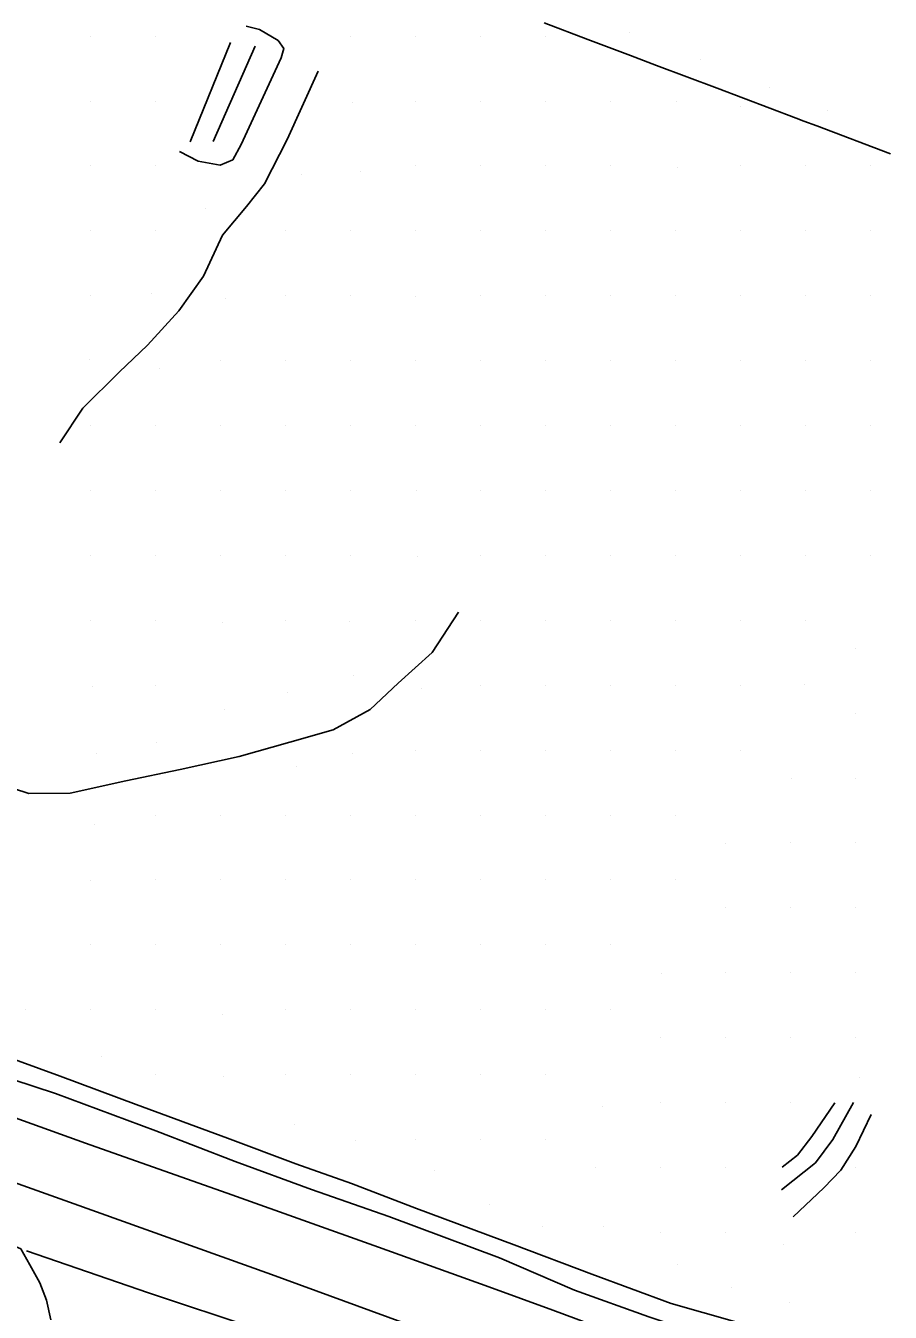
# Model space of a CAD drawing. Extents: x 1497074 to 1501343, y 481943 to 486114.
# Drawn here: x 1500589.4 to 1500789, y 482477.4 to 482774.6 of the extents above; entities that cross this region are included whole.
import ezdxf

# ---------------------------------------------------------------- set-up
doc = ezdxf.new("R2010")
doc.units = 0
for name, color, linetype in [('PH Exist DTM Boundary', 7, 'Continuous'), ('PH Exist DTM Breakline', 7, 'Continuous'), ('PH Exist DTM Point', 7, 'Continuous')]:
    doc.layers.add(name, color=color, linetype=linetype)

msp = doc.modelspace()

# ---------------------------------------------------------------- linework, layer by layer
at = {"layer": 'PH Exist DTM Boundary'}
msp.add_lwpolyline([(1500789.09, 482745.05), (1500772.06, 482751.49), (1500769.09, 482752.62), (1500767.28, 482753.3), (1500749.09, 482760.19), (1500735.1, 482765.48), (1500729.09, 482767.75), (1500719.22, 482771.49), (1500709.09, 482775.32)], dxfattribs=at)
at = {"layer": 'PH Exist DTM Breakline'}
for points in [[(1500648.37, 482767.22), (1500648.99, 482769.39), (1500647.74, 482771.23), (1500643.4, 482773.76), (1500640.3, 482774.55)], [(1500636.7, 482770.79), (1500627.37, 482747.83)], [(1500642.41, 482769.89), (1500632.7, 482747.86)], [(1500648.37, 482767.22), (1500639.16, 482747.18), (1500637.2, 482743.68), (1500634.32, 482742.43), (1500629.25, 482743.35), (1500624.9, 482745.59)], [(1500656.91, 482764.11), (1500649.76, 482748.32), (1500644.55, 482738.08), (1500640.4, 482732.85), (1500634.84, 482726.28), (1500630.46, 482716.8)], [(1500630.46, 482716.8), (1500624.79, 482708.76), (1500617.57, 482700.86), (1500610.98, 482694.59), (1500602.58, 482686.26), (1500597.31, 482678.3)], [(1500571.52, 482607.72), (1500577.05, 482602.9), (1500582.97, 482599.58), (1500590.14, 482597.24), (1500599.67, 482597.31), (1500612.54, 482600.14), (1500625.06, 482602.8), (1500638.71, 482605.78), (1500650.41, 482609.12), (1500660.42, 482611.97), (1500668.98, 482616.62), (1500675.4, 482622.69), (1500683.23, 482629.79), (1500689.31, 482639.13)], [(1500406.05, 482586.53), (1500449.56, 482570.71), (1500480.79, 482559.72), (1500514.61, 482547.63), (1500545.65, 482536.59), (1500576.45, 482526.09), (1500603.2, 482516.43), (1500637.04, 482504.51), (1500670.84, 482492.41), (1500696.34, 482483.22)], [(1500369.66, 482584.94), (1500390.85, 482577.55), (1500412.23, 482569.72), (1500436.39, 482561.28), (1500463.73, 482551.56), (1500488.07, 482542.65), (1500519.2, 482531.68), (1500547.67, 482521.38), (1500571.4, 482512.81), (1500599.53, 482502.81), (1500623.37, 482494.22), (1500646.19, 482486.12), (1500679.44, 482473.93), (1500690.61, 482470.06)], [(1500595.23, 482475.62), (1500594.21, 482480.19), (1500592.65, 482484.14), (1500590.39, 482488.29), (1500588.26, 482492.01), (1500578.87, 482496.04), (1500571.31, 482499.06), (1500556.23, 482504.45), (1500538.22, 482510.5), (1500513.46, 482519.4), (1500491.97, 482527.27), (1500472.06, 482534.37), (1500451.31, 482541.98), (1500428.93, 482549.82), (1500408.49, 482557.07), (1500389.35, 482564.11), (1500371.23, 482570.64), (1500364.14, 482572.31)], [(1500698.83, 482489.93), (1500673.29, 482499.49), (1500655.4, 482505.71), (1500637.76, 482512.19), (1500619.48, 482519.28), (1500596.32, 482527.89), (1500576.71, 482534.3), (1500570.75, 482538.05), (1500562.55, 482542.64), (1500553.11, 482547.19), (1500543.66, 482551.1), (1500536.09, 482553.92), (1500524.31, 482555.86)], [(1500702.22, 482492.92), (1500679.62, 482501.35), (1500664.64, 482507.08), (1500651.79, 482511.62), (1500635.98, 482517.58), (1500614.95, 482525.39), (1500597.39, 482531.89), (1500581.86, 482537.56)], [(1500763.9, 482505.63), (1500771.77, 482511.86), (1500775.81, 482517.25), (1500780.59, 482525.85)], [(1500776.28, 482525.77), (1500770.95, 482517.96), (1500767.65, 482513.69), (1500764.05, 482510.87)], [(1500766.65, 482499.38), (1500773.74, 482506.08), (1500777.61, 482510.2), (1500781.09, 482515.69), (1500784.67, 482523.07)], [(1500642.81, 482473.51), (1500617.76, 482481.86), (1500589.61, 482491.56)], [(1500702.22, 482492.92), (1500720.13, 482486.15), (1500738.48, 482479.36), (1500753.05, 482475.19), (1500765.34, 482470.37), (1500780.04, 482465.31), (1500794.2, 482459.7), (1500803.34, 482456.23), (1500811.04, 482453.28), (1500816.14, 482452.68)], [(1500813.28, 482447.99), (1500797.77, 482453.19), (1500782.92, 482459.01), (1500766.39, 482465.17), (1500749.18, 482470.99), (1500733.28, 482476.34), (1500716.14, 482482.47), (1500698.83, 482489.93)], [(1500696.34, 482483.22), (1500711.1, 482477.85), (1500725.25, 482472.63), (1500738.4, 482467.66), (1500750.9, 482462.97), (1500762.77, 482458.4), (1500775.39, 482453.4), (1500787.77, 482448.18), (1500799.82, 482443.18)]]:
    msp.add_lwpolyline(points, dxfattribs=at)
at = {"layer": 'PH Exist DTM Point'}
for p, q in [((1500728.76, 482773.13), (1500728.76, 482773.13)), ((1500604.38, 482772.25), (1500604.38, 482772.25)), ((1500619.38, 482772.25), (1500619.38, 482772.25)), ((1500664.38, 482772.25), (1500664.38, 482772.25)), ((1500679.38, 482772.25), (1500679.38, 482772.25)), ((1500694.38, 482772.25), (1500694.38, 482772.25)), ((1500709.38, 482772.25), (1500709.38, 482772.25)), ((1500745.15, 482766.77), (1500745.15, 482766.77)), ((1500761.18, 482760.32), (1500761.18, 482760.32)), ((1500604.38, 482757.25), (1500604.38, 482757.25)), ((1500619.38, 482757.25), (1500619.38, 482757.25)), ((1500664.82, 482757.01), (1500664.82, 482757.01)), ((1500679.38, 482757.25), (1500679.38, 482757.25)), ((1500694.38, 482757.25), (1500694.38, 482757.25)), ((1500709.38, 482757.25), (1500709.38, 482757.25)), ((1500724.38, 482757.25), (1500724.38, 482757.25)), ((1500739.7, 482757.07), (1500739.7, 482757.07)), ((1500754.45, 482755.94), (1500754.45, 482755.94)), ((1500774.44, 482755.09), (1500774.44, 482755.09)), ((1500604.38, 482742.25), (1500604.38, 482742.25)), ((1500619.38, 482742.25), (1500619.38, 482742.25)), ((1500653.06, 482740.2), (1500653.06, 482740.2)), ((1500666.75, 482740.93), (1500666.75, 482740.93)), ((1500679.38, 482742.25), (1500679.38, 482742.25)), ((1500694.38, 482742.25), (1500694.38, 482742.25)), ((1500709.38, 482742.25), (1500709.38, 482742.25)), ((1500724.38, 482742.25), (1500724.38, 482742.25)), ((1500739.83, 482742), (1500739.83, 482742)), ((1500754.38, 482742.25), (1500754.38, 482742.25)), ((1500769.38, 482742.25), (1500769.38, 482742.25)), ((1500784.38, 482742.25), (1500784.38, 482742.25)), ((1500630.89, 482732.36), (1500630.89, 482732.36)), ((1500604.38, 482727.25), (1500604.38, 482727.25)), ((1500619.38, 482727.25), (1500619.38, 482727.25)), ((1500649.38, 482727.25), (1500649.38, 482727.25)), ((1500664.38, 482727.25), (1500664.38, 482727.25)), ((1500679.38, 482727.25), (1500679.38, 482727.25)), ((1500694.38, 482727.25), (1500694.38, 482727.25)), ((1500709.38, 482727.25), (1500709.38, 482727.25)), ((1500724.38, 482727.25), (1500724.38, 482727.25)), ((1500739.38, 482727.25), (1500739.38, 482727.25)), ((1500754.38, 482727.25), (1500754.38, 482727.25)), ((1500769.38, 482727.25), (1500769.38, 482727.25)), ((1500784.38, 482727.25), (1500784.38, 482727.25)), ((1500604.38, 482712.25), (1500604.38, 482712.25)), ((1500618.43, 482712.79), (1500618.43, 482712.79)), ((1500635.44, 482711.66), (1500635.44, 482711.66)), ((1500649.38, 482712.25), (1500649.38, 482712.25)), ((1500664.38, 482712.25), (1500664.38, 482712.25)), ((1500679.39, 482712.17), (1500679.39, 482712.17)), ((1500694.38, 482712.25), (1500694.38, 482712.25)), ((1500709.38, 482712.25), (1500709.38, 482712.25)), ((1500724.38, 482712.25), (1500724.38, 482712.25)), ((1500739.38, 482712.25), (1500739.38, 482712.25)), ((1500754.38, 482712.25), (1500754.38, 482712.25)), ((1500769.38, 482712.25), (1500769.38, 482712.25)), ((1500784.38, 482712.25), (1500784.38, 482712.25)), ((1500604.1, 482697.41), (1500604.1, 482697.41)), ((1500634.38, 482697.25), (1500634.38, 482697.25)), ((1500649.38, 482697.25), (1500649.38, 482697.25)), ((1500664.38, 482697.25), (1500664.38, 482697.25)), ((1500679.38, 482697.25), (1500679.38, 482697.25)), ((1500694.38, 482697.25), (1500694.38, 482697.25)), ((1500709.38, 482697.25), (1500709.38, 482697.25)), ((1500724.38, 482697.25), (1500724.38, 482697.25)), ((1500739.38, 482697.25), (1500739.38, 482697.25)), ((1500754.38, 482697.25), (1500754.38, 482697.25)), ((1500769.38, 482697.25), (1500769.38, 482697.25)), ((1500784.38, 482697.25), (1500784.38, 482697.25)), ((1500620.39, 482695.36), (1500620.39, 482695.36)), ((1500604.38, 482682.25), (1500604.38, 482682.25)), ((1500619.38, 482682.25), (1500619.38, 482682.25)), ((1500634.38, 482682.25), (1500634.38, 482682.25)), ((1500649.38, 482682.25), (1500649.38, 482682.25)), ((1500664.38, 482682.25), (1500664.38, 482682.25)), ((1500679.38, 482682.25), (1500679.38, 482682.25)), ((1500694.38, 482682.25), (1500694.38, 482682.25)), ((1500709.38, 482682.25), (1500709.38, 482682.25)), ((1500724.38, 482682.25), (1500724.38, 482682.25)), ((1500739.38, 482682.25), (1500739.38, 482682.25)), ((1500754.38, 482682.25), (1500754.38, 482682.25)), ((1500769.38, 482682.25), (1500769.38, 482682.25)), ((1500784.38, 482682.25), (1500784.38, 482682.25)), ((1500604.38, 482667.25), (1500604.38, 482667.25)), ((1500619.38, 482667.25), (1500619.38, 482667.25)), ((1500634.38, 482667.25), (1500634.38, 482667.25)), ((1500649.38, 482667.25), (1500649.38, 482667.25)), ((1500664.38, 482667.25), (1500664.38, 482667.25)), ((1500679.59, 482667.14), (1500679.59, 482667.14)), ((1500694.38, 482667.25), (1500694.38, 482667.25)), ((1500709.38, 482667.25), (1500709.38, 482667.25)), ((1500724.38, 482667.25), (1500724.38, 482667.25)), ((1500739.38, 482667.25), (1500739.38, 482667.25)), ((1500754.38, 482667.25), (1500754.38, 482667.25)), ((1500769.38, 482667.25), (1500769.38, 482667.25)), ((1500784.38, 482667.25), (1500784.38, 482667.25)), ((1500604.38, 482652.25), (1500604.38, 482652.25)), ((1500619.38, 482652.25), (1500619.38, 482652.25)), ((1500634.38, 482652.25), (1500634.38, 482652.25)), ((1500649.38, 482652.25), (1500649.38, 482652.25)), ((1500664.38, 482652.25), (1500664.38, 482652.25)), ((1500679.89, 482651.97), (1500679.89, 482651.97)), ((1500694.38, 482652.25), (1500694.38, 482652.25)), ((1500709.38, 482652.25), (1500709.38, 482652.25)), ((1500724.38, 482652.25), (1500724.38, 482652.25)), ((1500739.38, 482652.25), (1500739.38, 482652.25)), ((1500754.38, 482652.25), (1500754.38, 482652.25)), ((1500769.38, 482652.25), (1500769.38, 482652.25)), ((1500784.38, 482652.25), (1500784.38, 482652.25)), ((1500604.38, 482637.25), (1500604.38, 482637.25)), ((1500619.38, 482637.25), (1500619.38, 482637.25)), ((1500634.91, 482636.78), (1500634.91, 482636.78)), ((1500649.38, 482637.25), (1500649.38, 482637.25)), ((1500664.28, 482637.06), (1500664.28, 482637.06)), ((1500679.38, 482637.25), (1500679.38, 482637.25)), ((1500694.38, 482637.25), (1500694.38, 482637.25)), ((1500709.38, 482637.25), (1500709.38, 482637.25)), ((1500724.38, 482637.25), (1500724.38, 482637.25)), ((1500739.38, 482637.25), (1500739.38, 482637.25)), ((1500754.42, 482637.24), (1500754.42, 482637.24)), ((1500769.38, 482637.25), (1500769.38, 482637.25)), ((1500780.98, 482630.8), (1500780.98, 482630.8)), ((1500665.12, 482624.42), (1500665.12, 482624.42)), ((1500604.8, 482622.01), (1500604.8, 482622.01)), ((1500619.38, 482622.25), (1500619.38, 482622.25)), ((1500680.9, 482621.4), (1500680.9, 482621.4)), ((1500694.38, 482622.25), (1500694.38, 482622.25)), ((1500709.38, 482622.25), (1500709.38, 482622.25)), ((1500724.38, 482622.25), (1500724.38, 482622.25)), ((1500739.38, 482622.25), (1500739.38, 482622.25)), ((1500754.38, 482622.25), (1500754.38, 482622.25)), ((1500769.24, 482622.33), (1500769.24, 482622.33)), ((1500649.96, 482620.6), (1500649.96, 482620.6)), ((1500635.22, 482616.73), (1500635.22, 482616.73)), ((1500780.98, 482615.8), (1500780.98, 482615.8)), ((1500605.86, 482606.43), (1500605.86, 482606.43)), ((1500619.63, 482608.98), (1500619.63, 482608.98)), ((1500664.9, 482606.57), (1500664.9, 482606.57)), ((1500679.38, 482607.25), (1500679.38, 482607.25)), ((1500694.38, 482607.25), (1500694.38, 482607.25)), ((1500709.38, 482607.25), (1500709.38, 482607.25)), ((1500724.38, 482607.25), (1500724.38, 482607.25)), ((1500739.38, 482607.25), (1500739.38, 482607.25)), ((1500754.38, 482607.25), (1500754.38, 482607.25)), ((1500651.85, 482603.43), (1500651.85, 482603.43)), ((1500766.29, 482600.63), (1500766.29, 482600.63)), ((1500780.98, 482600.8), (1500780.98, 482600.8)), ((1500619.38, 482592.25), (1500619.38, 482592.25)), ((1500634.38, 482592.25), (1500634.38, 482592.25)), ((1500649.38, 482592.25), (1500649.38, 482592.25)), ((1500664.38, 482592.25), (1500664.38, 482592.25)), ((1500679.38, 482592.25), (1500679.38, 482592.25)), ((1500694.38, 482592.25), (1500694.38, 482592.25)), ((1500709.38, 482592.25), (1500709.38, 482592.25)), ((1500724.38, 482592.25), (1500724.38, 482592.25)), ((1500739.38, 482592.25), (1500739.38, 482592.25)), ((1500605.34, 482590.04), (1500605.34, 482590.04)), ((1500751.08, 482585.75), (1500751.08, 482585.75)), ((1500765.98, 482585.8), (1500765.98, 482585.8)), ((1500780.98, 482585.8), (1500780.98, 482585.8)), ((1500604.3, 482577.1), (1500604.3, 482577.1)), ((1500619.38, 482577.25), (1500619.38, 482577.25)), ((1500634.38, 482577.25), (1500634.38, 482577.25)), ((1500649.38, 482577.25), (1500649.38, 482577.25)), ((1500664.38, 482577.25), (1500664.38, 482577.25)), ((1500679.38, 482577.25), (1500679.38, 482577.25)), ((1500694.38, 482577.25), (1500694.38, 482577.25)), ((1500709.38, 482577.25), (1500709.38, 482577.25)), ((1500724.38, 482577.25), (1500724.38, 482577.25)), ((1500739.38, 482577.25), (1500739.38, 482577.25)), ((1500750.98, 482570.8), (1500750.98, 482570.8)), ((1500765.98, 482570.8), (1500765.98, 482570.8)), ((1500780.98, 482570.8), (1500780.98, 482570.8)), ((1500604.38, 482562.25), (1500604.38, 482562.25)), ((1500619.38, 482562.25), (1500619.38, 482562.25)), ((1500634.38, 482562.25), (1500634.38, 482562.25)), ((1500649.38, 482562.25), (1500649.38, 482562.25)), ((1500664.38, 482562.25), (1500664.38, 482562.25)), ((1500679.38, 482562.25), (1500679.38, 482562.25)), ((1500694.38, 482562.25), (1500694.38, 482562.25)), ((1500709.38, 482562.25), (1500709.38, 482562.25)), ((1500724.38, 482562.25), (1500724.38, 482562.25)), ((1500750.98, 482555.8), (1500750.98, 482555.8)), ((1500765.98, 482555.8), (1500765.98, 482555.8)), ((1500780.98, 482555.8), (1500780.98, 482555.8)), ((1500736.16, 482555.7), (1500736.16, 482555.7)), ((1500589.45, 482547.26), (1500589.45, 482547.26)), ((1500604.38, 482547.25), (1500604.38, 482547.25)), ((1500619.38, 482547.25), (1500619.38, 482547.25)), ((1500649.38, 482547.25), (1500649.38, 482547.25)), ((1500664.38, 482547.25), (1500664.38, 482547.25)), ((1500679.38, 482547.25), (1500679.38, 482547.25)), ((1500694.38, 482547.25), (1500694.38, 482547.25)), ((1500709.38, 482547.25), (1500709.38, 482547.25)), ((1500724.38, 482547.25), (1500724.38, 482547.25)), ((1500634.85, 482546.1), (1500634.85, 482546.1)), ((1500735.98, 482540.8), (1500735.98, 482540.8)), ((1500750.98, 482540.8), (1500750.98, 482540.8)), ((1500765.98, 482540.8), (1500765.98, 482540.8)), ((1500780.98, 482540.8), (1500780.98, 482540.8)), ((1500606.8, 482536.56), (1500606.8, 482536.56)), ((1500619.46, 482532.39), (1500619.46, 482532.39)), ((1500649.38, 482532.25), (1500649.38, 482532.25)), ((1500664.38, 482532.25), (1500664.38, 482532.25)), ((1500679.38, 482532.25), (1500679.38, 482532.25)), ((1500694.38, 482532.25), (1500694.38, 482532.25)), ((1500709.38, 482532.25), (1500709.38, 482532.25)), ((1500635.16, 482531.82), (1500635.16, 482531.82)), ((1500781.86, 482531.6), (1500781.86, 482531.6)), ((1500722.71, 482524.84), (1500722.71, 482524.84)), ((1500735.98, 482525.8), (1500735.98, 482525.8)), ((1500750.98, 482525.8), (1500750.98, 482525.8)), ((1500765.98, 482525.8), (1500765.98, 482525.8)), ((1500651.4, 482520.85), (1500651.4, 482520.85)), ((1500679.38, 482517.25), (1500679.38, 482517.25)), ((1500694.38, 482517.25), (1500694.38, 482517.25)), ((1500709.38, 482517.25), (1500709.38, 482517.25)), ((1500665.55, 482516.95), (1500665.55, 482516.95)), ((1500683.69, 482510.23), (1500683.69, 482510.23)), ((1500720.98, 482510.8), (1500720.98, 482510.8)), ((1500735.98, 482510.8), (1500735.98, 482510.8)), ((1500750.98, 482510.8), (1500750.98, 482510.8)), ((1500780.98, 482510.8), (1500780.98, 482510.8)), ((1500696.56, 482502.31), (1500696.56, 482502.31)), ((1500708.73, 482497.1), (1500708.73, 482497.1)), ((1500722.88, 482497.28), (1500722.88, 482497.28)), ((1500735.98, 482495.8), (1500735.98, 482495.8)), ((1500750.98, 482495.8), (1500750.98, 482495.8)), ((1500780.98, 482495.8), (1500780.98, 482495.8)), ((1500764.42, 482493.01), (1500764.42, 482493.01)), ((1500739.96, 482488.33), (1500739.96, 482488.33)), ((1500752.29, 482483.17), (1500752.29, 482483.17)), ((1500765.81, 482479.71), (1500765.81, 482479.71))]:
    msp.add_line(p, q, dxfattribs=at)

doc.saveas('drawing.dxf')
